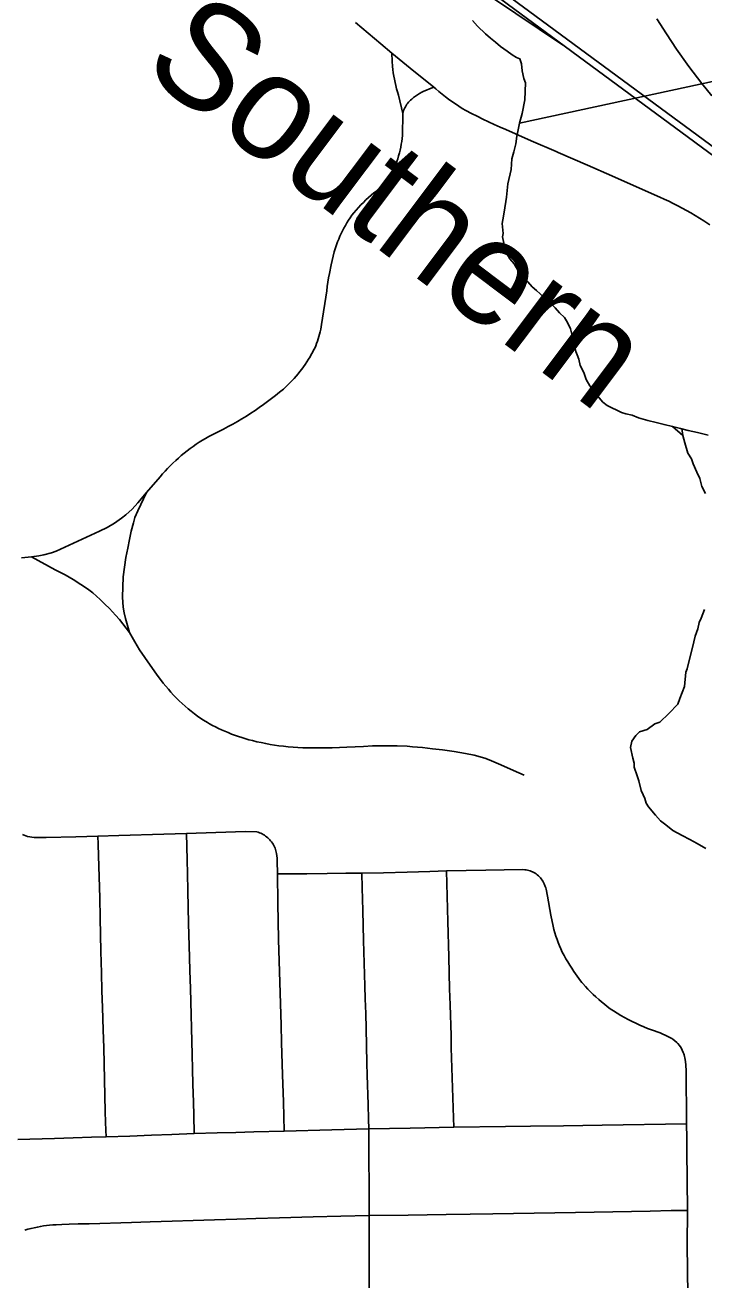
# Model space of a CAD drawing. Extents: x -59 to 82, y -3 to 49.
# Drawn here: x -9.742 to -9.378, y 32.463 to 33.137 of the extents above; entities that cross this region are included whole.
import ezdxf

# ---------------------------------------------------------------- set-up
doc = ezdxf.new("R2010")
doc.units = 0
for name, color, linetype in [('GM_X_City_Street', 7, 'Continuous'), ('GM_X_Minor_Lake', 7, 'Continuous'), ('GM_X_Minor_River', 7, 'Continuous'), ('GM_X_Rail_Line', 7, 'Continuous'), ('GM_X_Rail_Line_Text', 7, 'Continuous'), ('GM_X_State_Route', 7, 'Continuous')]:
    doc.layers.add(name, color=color, linetype=linetype)

msp = doc.modelspace()

# ---------------------------------------------------------------- linework, layer by layer
at = {"layer": 'GM_X_City_Street'}
for points in [[(-9.53957, 33.08954), (-9.542, 33.09935), (-9.5425, 33.10103), (-9.54296, 33.10272), (-9.54339, 33.10442), (-9.54377, 33.10613), (-9.54412, 33.10785), (-9.54443, 33.10958), (-9.5447, 33.11131), (-9.54493, 33.11305), (-9.54513, 33.11479), (-9.54533, 33.11754), (-9.54546, 33.12192)], [(-9.74439, 32.85084), (-9.73899, 32.85136), (-9.73504, 32.85198), (-9.7323, 32.85249), (-9.72828, 32.8536), (-9.72567, 32.85456), (-9.70242, 32.86521), (-9.69833, 32.86722), (-9.69442, 32.86953), (-9.69068, 32.87214), (-9.68832, 32.87402), (-9.68498, 32.8771), (-9.68186, 32.88041), (-9.67714, 32.88594), (-9.66993, 32.89443), (-9.6686, 32.89595), (-9.66725, 32.89745), (-9.66586, 32.89892), (-9.66445, 32.90036), (-9.66301, 32.90177), (-9.66154, 32.90315), (-9.66004, 32.90451), (-9.65852, 32.90583), (-9.65697, 32.90713), (-9.6554, 32.90839), (-9.6538, 32.90959), (-9.65219, 32.91075), (-9.65055, 32.91187), (-9.64888, 32.91297), (-9.64719, 32.91402), (-9.64548, 32.91505), (-9.64375, 32.91603), (-9.642, 32.91698), (-9.63591, 32.92004), (-9.6334, 32.92136), (-9.63091, 32.92272), (-9.62844, 32.92411), (-9.626, 32.92555), (-9.62357, 32.92702), (-9.62118, 32.92853), (-9.6189, 32.93004), (-9.61666, 32.93157), (-9.61444, 32.93315), (-9.61225, 32.93476), (-9.61008, 32.9364), (-9.60793, 32.93809), (-9.60582, 32.9398), (-9.60373, 32.94155), (-9.60252, 32.94262), (-9.60134, 32.94372), (-9.60018, 32.94484), (-9.59794, 32.94718), (-9.59687, 32.94838), (-9.59582, 32.94962), (-9.59481, 32.95088), (-9.59382, 32.95216), (-9.59287, 32.95347), (-9.59195, 32.95479), (-9.59106, 32.95615), (-9.59021, 32.95751), (-9.58939, 32.9589), (-9.58872, 32.96004), (-9.58808, 32.96119), (-9.58747, 32.96237), (-9.58691, 32.96356), (-9.58637, 32.96476), (-9.58588, 32.96599), (-9.58542, 32.96723), (-9.58499, 32.96849), (-9.58461, 32.96975), (-9.58427, 32.97103), (-9.58396, 32.97231), (-9.58369, 32.97361), (-9.58346, 32.97492), (-9.58327, 32.97623), (-9.58045, 32.99424), (-9.58015, 32.99658), (-9.57982, 32.99893), (-9.57944, 33.00127), (-9.57903, 33.0036), (-9.5781, 33.00825), (-9.57757, 33.01056), (-9.577, 33.01286), (-9.5764, 33.01515), (-9.57575, 33.01743), (-9.57522, 33.01897), (-9.57464, 33.02051), (-9.57403, 33.02202), (-9.57338, 33.02352), (-9.5727, 33.025), (-9.57198, 33.02647), (-9.57122, 33.02791), (-9.57042, 33.02934), (-9.5696, 33.03075), (-9.56873, 33.03214), (-9.56783, 33.03351), (-9.56691, 33.03484), (-9.56594, 33.03617), (-9.56469, 33.03761), (-9.56341, 33.03902), (-9.5621, 33.0404), (-9.56075, 33.04175), (-9.55937, 33.04307), (-9.55797, 33.04435), (-9.55653, 33.0456), (-9.55507, 33.04682), (-9.55358, 33.048), (-9.55205, 33.04915), (-9.54919, 33.05182), (-9.54853, 33.05251), (-9.54791, 33.05323), (-9.54731, 33.05397), (-9.54675, 33.05474), (-9.54623, 33.05554), (-9.54574, 33.05635), (-9.54528, 33.05719), (-9.54487, 33.05804), (-9.54449, 33.05892), (-9.54329, 33.06219), (-9.54277, 33.06369), (-9.54228, 33.0652), (-9.54183, 33.06673), (-9.54143, 33.06827), (-9.54106, 33.06981), (-9.54073, 33.07137), (-9.54043, 33.07293), (-9.54019, 33.0745), (-9.53998, 33.07607), (-9.5398, 33.07765), (-9.53957, 33.08954), (-9.53915, 33.09101), (-9.53889, 33.09172), (-9.53858, 33.09242), (-9.53824, 33.0931), (-9.53785, 33.09376), (-9.53743, 33.09439), (-9.53697, 33.09501), (-9.53648, 33.09559), (-9.53596, 33.09615), (-9.53541, 33.09667), (-9.53482, 33.09717), (-9.53381, 33.09798), (-9.53276, 33.09876), (-9.53169, 33.0995), (-9.53059, 33.10019), (-9.52946, 33.10084), (-9.52831, 33.10146), (-9.52693, 33.10207), (-9.5253, 33.1027), (-9.523, 33.10353)], [(-9.68628, 32.81074), (-9.68854, 32.81826), (-9.68919, 32.82135), (-9.68968, 32.82445), (-9.69005, 32.82986), (-9.68971, 32.84068), (-9.68907, 32.84588), (-9.68823, 32.85105), (-9.68721, 32.85618), (-9.68638, 32.86073), (-9.68539, 32.86525), (-9.68425, 32.86973), (-9.68341, 32.87263), (-9.68189, 32.87623), (-9.67714, 32.88594)], [(-9.73899, 32.85136), (-9.72629, 32.8445), (-9.72095, 32.84173), (-9.71662, 32.83928), (-9.71239, 32.83668), (-9.70886, 32.83429), (-9.70604, 32.83211), (-9.70203, 32.82859), (-9.69951, 32.82607), (-9.69714, 32.82368), (-9.69386, 32.82021), (-9.6917, 32.81778), (-9.68628, 32.81074), (-9.68344, 32.80577), (-9.6809, 32.80149), (-9.67817, 32.79742), (-9.67529, 32.79332), (-9.6718, 32.78846), (-9.66819, 32.7837), (-9.66549, 32.78038), (-9.66408, 32.77877), (-9.66264, 32.7772), (-9.66116, 32.77565), (-9.65964, 32.77414), (-9.65807, 32.7727), (-9.65646, 32.77129), (-9.65483, 32.76991), (-9.65318, 32.76856), (-9.65149, 32.76724), (-9.64979, 32.76595), (-9.64806, 32.76469), (-9.64655, 32.76369), (-9.6445, 32.76244), (-9.64345, 32.76182), (-9.64186, 32.76095), (-9.64025, 32.76012), (-9.63862, 32.75933), (-9.63696, 32.75859), (-9.63335, 32.75705), (-9.63152, 32.75633), (-9.62783, 32.755), (-9.62596, 32.75439), (-9.62219, 32.75328), (-9.62029, 32.75278), (-9.61795, 32.75221), (-9.6156, 32.75169), (-9.61323, 32.75121), (-9.61087, 32.75078), (-9.60849, 32.7504), (-9.6061, 32.75006), (-9.6037, 32.74976), (-9.60111, 32.7495), (-9.59851, 32.74927), (-9.5959, 32.74909), (-9.59329, 32.74895), (-9.59069, 32.74885), (-9.57755, 32.74892), (-9.57359, 32.74905), (-9.56964, 32.74922), (-9.56077, 32.7497), (-9.55585, 32.74991), (-9.55093, 32.75006), (-9.54267, 32.74997), (-9.53717, 32.74971), (-9.53441, 32.74951), (-9.52904, 32.74901), (-9.52367, 32.74843), (-9.5183, 32.74779), (-9.51209, 32.7469), (-9.50591, 32.74584), (-9.50125, 32.7449), (-9.4981, 32.74408), (-9.495, 32.74311), (-9.49195, 32.74199), (-9.48693, 32.73979), (-9.48017, 32.73678), (-9.47441, 32.73422)], [(-9.74383, 32.70229), (-9.74114, 32.70121), (-9.73752, 32.70068), (-9.73116, 32.70076), (-9.7151, 32.70117), (-9.7033, 32.70143), (-9.69203, 32.70183), (-9.66797, 32.70264), (-9.65578, 32.70297), (-9.62935, 32.70388), (-9.62403, 32.70397), (-9.61793, 32.70376), (-9.61722, 32.70355), (-9.61653, 32.7033), (-9.61585, 32.70301), (-9.61519, 32.70269), (-9.61454, 32.70234), (-9.61391, 32.70196), (-9.6133, 32.70153), (-9.61272, 32.70109), (-9.61216, 32.70061), (-9.61108, 32.69956), (-9.61057, 32.69899), (-9.61008, 32.6984), (-9.60963, 32.69778), (-9.60922, 32.69713), (-9.60884, 32.69647), (-9.6085, 32.69578), (-9.6082, 32.69508), (-9.60794, 32.69436), (-9.60772, 32.69362), (-9.60754, 32.69288), (-9.60741, 32.69213), (-9.60726, 32.69088), (-9.60712, 32.6897), (-9.60705, 32.68818), (-9.60696, 32.68123), (-9.59105, 32.68134), (-9.58025, 32.68144), (-9.57028, 32.68157), (-9.56157, 32.6817), (-9.54994, 32.68188), (-9.5372, 32.68221), (-9.52503, 32.68259), (-9.51618, 32.68288), (-9.50553, 32.68311), (-9.49502, 32.6833), (-9.4852, 32.68343), (-9.47555, 32.68354), (-9.47409, 32.68345), (-9.47336, 32.68335), (-9.47265, 32.68321), (-9.47194, 32.68303), (-9.47124, 32.68281), (-9.47055, 32.68256), (-9.46988, 32.68227), (-9.46923, 32.68195), (-9.46859, 32.68159), (-9.46796, 32.6812), (-9.46737, 32.68072), (-9.4668, 32.68021), (-9.46626, 32.67968), (-9.46575, 32.67911), (-9.46527, 32.67852), (-9.46482, 32.6779), (-9.4644, 32.67726), (-9.46368, 32.67592), (-9.4631, 32.67452), (-9.46286, 32.67379), (-9.46267, 32.67305), (-9.46191, 32.66934), (-9.46015, 32.65901), (-9.45895, 32.65307), (-9.45846, 32.6513), (-9.45793, 32.64954), (-9.45736, 32.64778), (-9.45676, 32.64604), (-9.45613, 32.64431), (-9.45545, 32.6426), (-9.45474, 32.6409), (-9.454, 32.63922), (-9.45305, 32.63744), (-9.45206, 32.6357), (-9.45105, 32.63397), (-9.45, 32.63226), (-9.44892, 32.63057), (-9.44781, 32.6289), (-9.44422, 32.62383), (-9.44341, 32.62289), (-9.44292, 32.62233), (-9.44158, 32.62084), (-9.44021, 32.61938), (-9.43882, 32.61795), (-9.43738, 32.61655), (-9.43592, 32.61519), (-9.43443, 32.61385), (-9.43291, 32.61255), (-9.43137, 32.61127), (-9.42979, 32.61004), (-9.4282, 32.60883), (-9.42653, 32.60762), (-9.42454, 32.6064), (-9.42256, 32.60524), (-9.42057, 32.60412), (-9.41855, 32.60304), (-9.41651, 32.602), (-9.41445, 32.601), (-9.41237, 32.60005), (-9.41027, 32.59914), (-9.40815, 32.59827), (-9.40598, 32.59742), (-9.40441, 32.59692), (-9.40295, 32.59641), (-9.4015, 32.59585), (-9.40007, 32.59525), (-9.39866, 32.5946), (-9.39727, 32.59391), (-9.39524, 32.59282), (-9.39464, 32.59244), (-9.39349, 32.59161), (-9.39243, 32.59067), (-9.39193, 32.59016), (-9.39102, 32.58908), (-9.39022, 32.58791), (-9.38954, 32.58667), (-9.38898, 32.58537), (-9.38875, 32.5847), (-9.38855, 32.58404), (-9.38805, 32.58153), (-9.38768, 32.57894), (-9.38755, 32.57765), (-9.38745, 32.57635), (-9.38729, 32.54705), (-9.38718, 32.53931), (-9.38711, 32.53287), (-9.3868, 32.50056), (-9.38689, 32.48208), (-9.38655, 32.45506)], [(-9.69893, 32.54004), (-9.69901, 32.54367), (-9.69918, 32.54795), (-9.69935, 32.55371), (-9.70021, 32.58777), (-9.70046, 32.59758), (-9.70081, 32.60953), (-9.70112, 32.61836), (-9.70136, 32.62819), (-9.70174, 32.6396), (-9.70209, 32.65765), (-9.70234, 32.66844), (-9.70296, 32.69087), (-9.70315, 32.69727), (-9.7033, 32.70143)], [(-9.65163, 32.54192), (-9.65187, 32.55165), (-9.65203, 32.55874), (-9.6523, 32.56839), (-9.65257, 32.57633), (-9.65273, 32.58419), (-9.65365, 32.61973), (-9.65395, 32.6294), (-9.65411, 32.63633), (-9.6546, 32.6547), (-9.65485, 32.6632), (-9.65505, 32.67229), (-9.65529, 32.68121), (-9.6554, 32.68876), (-9.65578, 32.70297)], [(-9.60328, 32.54306), (-9.60365, 32.55885), (-9.60414, 32.57343), (-9.60467, 32.59079), (-9.60498, 32.6), (-9.60626, 32.64596), (-9.60669, 32.66549), (-9.60696, 32.68123)], [(-9.55781, 32.40304), (-9.55773, 32.44697), (-9.55767, 32.45234), (-9.55775, 32.45973), (-9.55772, 32.49779), (-9.55789, 32.54434), (-9.55798, 32.54951), (-9.55824, 32.55744), (-9.55867, 32.57321), (-9.55886, 32.57969), (-9.55903, 32.58904), (-9.55924, 32.59816), (-9.55954, 32.6063), (-9.55987, 32.61409), (-9.56006, 32.62105), (-9.5607, 32.64546), (-9.56096, 32.65356), (-9.56113, 32.66153), (-9.56139, 32.67371), (-9.56157, 32.6817)], [(-9.51222, 32.5452), (-9.51237, 32.55019), (-9.51325, 32.57707), (-9.51356, 32.58783), (-9.51372, 32.59449), (-9.51426, 32.611), (-9.51452, 32.61951), (-9.51469, 32.62801), (-9.51489, 32.63672), (-9.51543, 32.65573), (-9.51618, 32.68288)], [(-9.74634, 32.53855), (-9.73986, 32.53874), (-9.72667, 32.53915), (-9.71662, 32.53944), (-9.70679, 32.53979), (-9.69893, 32.54004), (-9.68616, 32.5405), (-9.67462, 32.54098), (-9.66365, 32.54138), (-9.65163, 32.54192), (-9.63935, 32.54216), (-9.62925, 32.54246), (-9.61959, 32.54273), (-9.60328, 32.54306), (-9.5777, 32.54377), (-9.55789, 32.54434), (-9.53556, 32.54474), (-9.51222, 32.5452), (-9.48455, 32.54554), (-9.47106, 32.54573), (-9.45329, 32.54602), (-9.43258, 32.5463), (-9.38729, 32.54705)], [(-9.74259, 32.49001), (-9.74091, 32.49047), (-9.73923, 32.49089), (-9.73753, 32.49127), (-9.73582, 32.49161), (-9.73415, 32.49192), (-9.7325, 32.49219), (-9.73084, 32.49242), (-9.72932, 32.49258), (-9.72749, 32.49275), (-9.72581, 32.49286), (-9.7227, 32.493), (-9.71879, 32.49309), (-9.71385, 32.49326), (-9.70799, 32.49342), (-9.6852, 32.49415), (-9.67527, 32.49442), (-9.66342, 32.49482), (-9.65219, 32.49514), (-9.6407, 32.4955), (-9.62874, 32.49588), (-9.61855, 32.49622), (-9.60579, 32.49651), (-9.5877, 32.49706), (-9.57295, 32.49738), (-9.55772, 32.49779), (-9.53664, 32.49802), (-9.51634, 32.49834), (-9.50344, 32.49857), (-9.49129, 32.49879), (-9.44688, 32.49941), (-9.4067, 32.50017), (-9.39548, 32.50043), (-9.3868, 32.50056)]]:
    msp.add_lwpolyline(points, dxfattribs=at)
at = {"layer": 'GM_X_Minor_Lake'}
msp.add_lwpolyline([(-9.32546, 33.12789), (-9.24254, 33.12759), (-9.20947, 33.12845), (-9.15691, 33.12466), (-9.1383, 33.12569), (-9.13845, 33.0884), (-9.13147, 33.05692), (-9.13217, 33.0299), (-9.14756, 33.01787), (-9.15406, 32.99647), (-9.15859, 32.97129), (-9.16857, 32.95326), (-9.17523, 32.96534), (-9.18899, 32.96932), (-9.23145, 33.00751), (-9.23132, 33.02311), (-9.259, 33.01776), (-9.33176, 33.09431), (-9.3393, 33.11399), (-9.47688, 33.08419)], dxfattribs=at)
at = {"layer": 'GM_X_Minor_River'}
for points in [[(-9.50213, 33.13937), (-9.49942, 33.13636), (-9.49516, 33.13224), (-9.49246, 33.13), (-9.48977, 33.12775), (-9.48707, 33.12551), (-9.4836, 33.1229), (-9.48091, 33.12104), (-9.4786, 33.11955), (-9.47669, 33.11881), (-9.47588, 33.11616), (-9.47544, 33.11236), (-9.47461, 33.10819), (-9.47381, 33.10592), (-9.47405, 33.09678), (-9.47545, 33.08953), (-9.47688, 33.08419)], [(-9.47688, 33.08419), (-9.47759, 33.08075), (-9.47829, 33.07732), (-9.47898, 33.07312), (-9.48005, 33.06892), (-9.48113, 33.0651), (-9.48142, 33.05938), (-9.4832, 33.05175), (-9.48384, 33.04451), (-9.48523, 33.0365), (-9.48592, 33.0323), (-9.48627, 33.0304), (-9.4858, 33.02507), (-9.48615, 33.02317), (-9.48451, 33.01558), (-9.48216, 33.01143), (-9.47983, 33.0088), (-9.47788, 33.00541), (-9.47477, 33.00165), (-9.47245, 32.99902), (-9.47012, 32.99639), (-9.46781, 32.99452), (-9.46588, 32.99264), (-9.46356, 32.9904), (-9.46047, 32.98778), (-9.45777, 32.98515), (-9.45544, 32.98252), (-9.45274, 32.9799), (-9.45117, 32.97726), (-9.44959, 32.97386), (-9.44797, 32.96741), (-9.44673, 32.96172), (-9.44594, 32.95983), (-9.44514, 32.95756), (-9.44433, 32.95415), (-9.44237, 32.95037), (-9.44116, 32.94659), (-9.4392, 32.94319), (-9.43765, 32.94131), (-9.43609, 32.93905), (-9.43416, 32.9368), (-9.43222, 32.93454), (-9.4299, 32.93267), (-9.42224, 32.92898), (-9.41994, 32.92825), (-9.41651, 32.92754), (-9.41306, 32.92607), (-9.40809, 32.92462), (-9.40351, 32.92355), (-9.39931, 32.92247), (-9.39473, 32.92139), (-9.39053, 32.92031), (-9.38633, 32.91924), (-9.38136, 32.91817), (-9.37564, 32.91673)], [(-9.39473, 32.92139), (-9.38932, 32.91653), (-9.38977, 32.92033), (-9.38932, 32.91653), (-9.38812, 32.91274), (-9.38651, 32.90706), (-9.38456, 32.90404), (-9.38375, 32.90139), (-9.38178, 32.89685), (-9.3802, 32.89345), (-9.37899, 32.88928), (-9.37703, 32.88551)], [(-9.37753, 32.8231), (-9.37936, 32.8185), (-9.38046, 32.8162), (-9.38116, 32.81277), (-9.38262, 32.80894), (-9.38333, 32.80589), (-9.3869, 32.79138), (-9.38763, 32.78946), (-9.38827, 32.78184), (-9.39082, 32.77534), (-9.39191, 32.77227), (-9.39677, 32.76726), (-9.40164, 32.76262), (-9.40429, 32.76182), (-9.40842, 32.75872), (-9.41259, 32.75751), (-9.41446, 32.75558), (-9.41669, 32.75251), (-9.4174, 32.74907), (-9.41616, 32.74338), (-9.41536, 32.74073), (-9.41532, 32.73845), (-9.41373, 32.7339), (-9.41292, 32.73125), (-9.41169, 32.72594), (-9.41052, 32.72368), (-9.40972, 32.72179), (-9.40892, 32.71913), (-9.40775, 32.71725), (-9.40387, 32.71274), (-9.40116, 32.70974), (-9.39846, 32.70749), (-9.39461, 32.7045), (-9.38962, 32.70192), (-9.3854, 32.69969), (-9.38156, 32.69747), (-9.37695, 32.69487)]]:
    msp.add_lwpolyline(points, dxfattribs=at)
at = {"layer": 'GM_X_Rail_Line'}
for points in [[(-8.27858, 32.30128), (-8.29528, 32.32167), (-8.31602, 32.34578), (-8.33213, 32.36302), (-8.34649, 32.37725), (-8.35761, 32.38812), (-8.37085, 32.39936), (-8.65757, 32.62099), (-8.68863, 32.63973), (-8.7266, 32.6639), (-8.76802, 32.68363), (-8.99781, 32.80349), (-9.04169, 32.8321), (-9.08065, 32.85627), (-9.13953, 32.89385), (-9.31104, 33.02585), (-9.92279, 33.47662)], [(-8.27858, 32.29539), (-8.29815, 32.31929), (-8.3188, 32.3433), (-8.33481, 32.36043), (-8.34912, 32.37461), (-8.36013, 32.38537), (-8.3732, 32.39647), (-8.65968, 32.61792), (-8.6906, 32.63657), (-8.72842, 32.66064), (-8.76969, 32.6803), (-8.9997, 32.80028), (-9.0437, 32.82897), (-9.08264, 32.85313), (-9.14168, 32.89081), (-9.31329, 33.02288), (-9.92501, 33.47363)], [(-9.45378, 33.1264), (-9.49144, 33.15179)], [(-9.37367, 33.09899), (-9.37901, 33.10557), (-9.3861, 33.11471), (-9.39268, 33.12392), (-9.39809, 33.13219), (-9.40321, 33.1403)]]:
    msp.add_lwpolyline(points, dxfattribs=at)
at = {"layer": 'GM_X_State_Route'}
msp.add_lwpolyline([(-9.56499, 33.13827), (-9.55143, 33.12687), (-9.54546, 33.12192), (-9.5357, 33.11383), (-9.523, 33.10353), (-9.52189, 33.10263), (-9.52021, 33.10121), (-9.51849, 33.09982), (-9.51675, 33.09847), (-9.51498, 33.09716), (-9.51319, 33.09587), (-9.51137, 33.09462), (-9.50953, 33.09342), (-9.50766, 33.09224), (-9.50577, 33.09111), (-9.50276, 33.08952), (-9.49972, 33.08797), (-9.49667, 33.08646), (-9.49359, 33.08499), (-9.4905, 33.08357), (-9.48738, 33.08218), (-9.48425, 33.08084), (-9.47075, 33.07485), (-9.45733, 33.06902), (-9.45625, 33.06856), (-9.44052, 33.06181), (-9.42738, 33.05607), (-9.4141, 33.0501), (-9.40168, 33.04461), (-9.39922, 33.0435), (-9.39679, 33.04235), (-9.39437, 33.04117), (-9.39196, 33.03996), (-9.38958, 33.03869), (-9.38722, 33.0374), (-9.38488, 33.03608), (-9.38256, 33.03472), (-9.38026, 33.03332), (-9.37798, 33.03188), (-9.37472, 33.02976)], dxfattribs=at)

# ---------------------------------------------------------------- texts
at = {"layer": 'GM_X_Rail_Line_Text'}
msp.add_text('Southern', height=0.056629, rotation=323.10237, dxfattribs=at).set_placement((-9.68091, 33.1127))

doc.saveas('drawing.dxf')
